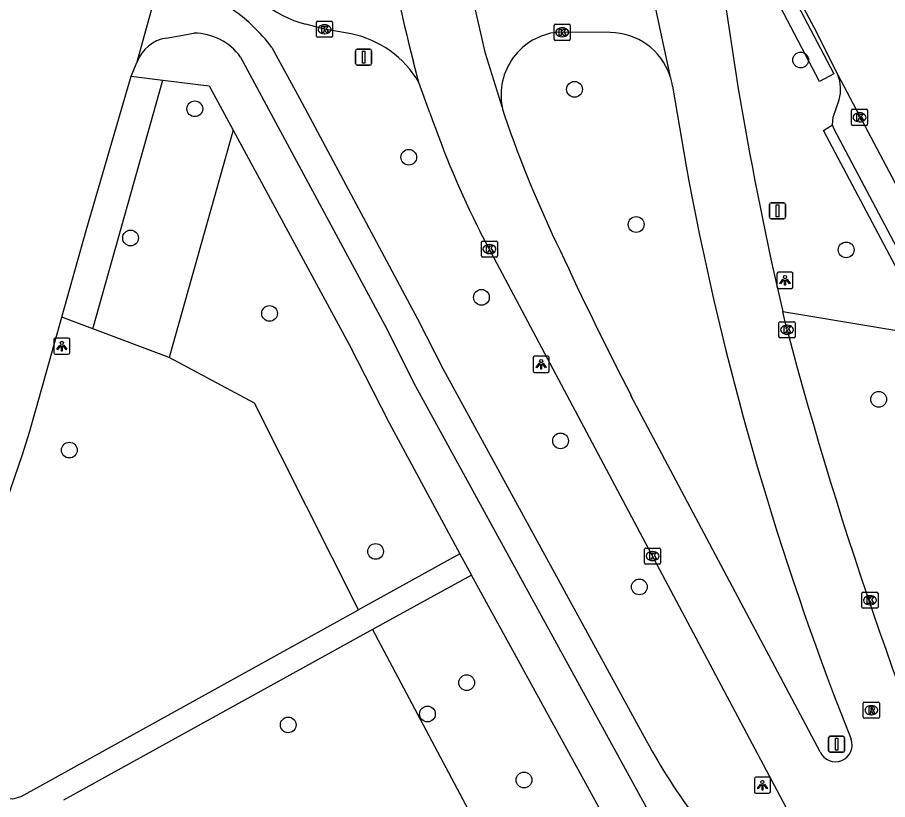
# Model space of a CAD drawing. Extents: x 157793 to 159380, y 380882 to 382313.
# Drawn here: x 158810.3 to 158864.3, y 381914.3 to 381962.8 of the extents above; entities that cross this region are included whole.
import ezdxf

# ---------------------------------------------------------------- set-up
doc = ezdxf.new("R2010")
doc.units = 0
for name, color, linetype in [('IMGEO_Berm_groen', 7, 'Continuous'), ('IMGEO_Boom', 7, 'Continuous'), ('IMGEO_Fietspad_gesloten', 7, 'Continuous'), ('IMGEO_Groenvoorziening', 7, 'Continuous'), ('IMGEO_Haag', 7, 'Continuous'), ('IMGEO_Kolk', 7, 'Continuous'), ('IMGEO_Lichtpunt', 7, 'Continuous'), ('IMGEO_Parkeervlak_open', 7, 'Continuous'), ('IMGEO_Rijbaan_lokaal_gesloten', 7, 'Continuous'), ('IMGEO_Rijbaan_lokaal_open', 7, 'Continuous'), ('IMGEO_Rioolput', 7, 'Continuous'), ('IMGEO_Verkeersbordpaal', 7, 'Continuous'), ('IMGEO_Voetpad_halfverhard', 7, 'Continuous'), ('IMGEO_Voetpad_open', 7, 'Continuous')]:
    doc.layers.add(name, color=color, linetype=linetype)

msp = doc.modelspace()

# ---------------------------------------------------------------- linework, layer by layer
at = {"layer": 'IMGEO_Berm_groen'}
msp.add_lwpolyline([(158857.768, 381944.574), (158867.078, 381943.011)], dxfattribs=at)
at = {"layer": 'IMGEO_Boom'}
for centre in [(158858.883, 381960.176), (158844.847, 381958.351), (158821.281, 381957.147), (158834.559, 381954.139), (158848.672, 381949.968), (158817.296, 381949.13), (158861.704, 381948.392), (158839.07, 381945.447), (158825.922, 381944.451), (158863.722, 381939.123), (158843.979, 381936.542), (158813.494, 381935.971), (158832.502, 381929.684), (158848.866, 381927.483), (158838.156, 381921.543), (158835.718, 381919.596), (158827.081, 381918.922), (158841.713, 381915.502)]:
    msp.add_circle(centre, 0.489, dxfattribs=at)
at = {"layer": 'IMGEO_Fietspad_gesloten'}
for points in [[(158817.707, 381960.063), (158819.804, 381967.62)], [(158819.497, 381961.535), (158821.229, 381961.836)], [(158826.066, 381960.938), (158827.769, 381957.796), (158835.095, 381944.118), (158836.7, 381940.996), (158849.294, 381917.948)], [(158817.33, 381959.168), (158817.707, 381960.063)], [(158824.124, 381960.357), (158833.074, 381943.731), (158834.976, 381939.932), (158850.939, 381910.805), (158851.899, 381909.06)], [(158813.037, 381944.22), (158814.543, 381949.588), (158817.33, 381959.168)], [(158811.466, 381938.621), (158813.037, 381944.22)]]:
    msp.add_lwpolyline(points, dxfattribs=at)
for centre, radius, start, end in [((158818.011, 381955.053), 9.976, 36.1532, 57.2618), ((158819.88, 381959.244), 2.322, 99.5024, 159.3616), ((158821.222, 381958.249), 3.587, 35.9924, 89.8843), ((158731.573, 381961.102), 82.996, 327.40668, 344.28433), ((158882.713, 381936.01), 37.987, 208.3902, 217.1562)]:
    msp.add_arc(centre, radius, start, end, dxfattribs=at)
at = {"layer": 'IMGEO_Groenvoorziening'}
for points in [[(158823.662, 381955.829), (158819.682, 381941.712)], [(158819.682, 381941.712), (158814.956, 381943.496)], [(158831.445, 381926.056), (158824.977, 381938.886), (158819.682, 381941.712)], [(158832.307, 381924.833), (158841.062, 381908.389), (158823.426, 381899.436)]]:
    msp.add_lwpolyline(points, dxfattribs=at)
at = {"layer": 'IMGEO_Haag'}
msp.add_lwpolyline([(158858.058, 381964.803), (158860.941, 381959.305), (158860.056, 381958.84), (158857.172, 381964.339)], dxfattribs=at)
at = {"layer": 'IMGEO_Kolk'}
for p, q in [((158828.835, 381961.654), (158828.835, 381962.506)), ((158828.91, 381962.58), (158829.762, 381962.58)), ((158829.323, 381962.36), (158829.348, 381962.36)), ((158829.836, 381962.506), (158829.836, 381961.654)), ((158843.581, 381961.465), (158843.581, 381962.317)), ((158843.656, 381962.391), (158844.508, 381962.391)), ((158844.069, 381962.171), (158844.094, 381962.171)), ((158844.582, 381962.317), (158844.582, 381961.465)), ((158829.762, 381961.58), (158828.91, 381961.58)), ((158829.346, 381961.8), (158829.321, 381961.8)), ((158844.092, 381961.611), (158844.067, 381961.611)), ((158844.508, 381961.391), (158843.656, 381961.391)), ((158862.035, 381956.191), (158862.035, 381957.043)), ((158862.11, 381957.117), (158862.962, 381957.117)), ((158862.523, 381956.897), (158862.548, 381956.897)), ((158863.036, 381957.043), (158863.036, 381956.191)), ((158862.546, 381956.337), (158862.521, 381956.337)), ((158862.962, 381956.117), (158862.11, 381956.117)), ((158839.064, 381948.016), (158839.064, 381948.868)), ((158839.139, 381948.942), (158839.991, 381948.942)), ((158839.552, 381948.722), (158839.577, 381948.722)), ((158840.065, 381948.868), (158840.065, 381948.016)), ((158839.575, 381948.162), (158839.55, 381948.162)), ((158839.991, 381947.942), (158839.139, 381947.942)), ((158857.533, 381943.012), (158857.533, 381943.864)), ((158857.608, 381943.938), (158858.46, 381943.938)), ((158858.021, 381943.718), (158858.046, 381943.718)), ((158858.534, 381943.864), (158858.534, 381943.012)), ((158858.46, 381942.938), (158857.608, 381942.938)), ((158858.044, 381943.158), (158858.019, 381943.158)), ((158849.19, 381928.971), (158849.19, 381929.823)), ((158849.265, 381929.897), (158850.117, 381929.897)), ((158849.678, 381929.677), (158849.703, 381929.677)), ((158850.191, 381929.823), (158850.191, 381928.971)), ((158850.117, 381928.897), (158849.265, 381928.897)), ((158849.701, 381929.117), (158849.676, 381929.117)), ((158862.679, 381926.232), (158862.679, 381927.084)), ((158862.754, 381927.158), (158863.606, 381927.158)), ((158863.68, 381927.084), (158863.68, 381926.232)), ((158863.167, 381926.938), (158863.192, 381926.938)), ((158863.606, 381926.158), (158862.754, 381926.158)), ((158863.19, 381926.378), (158863.165, 381926.378))]:
    msp.add_line(p, q, dxfattribs=at)
for points in [[(158828.835, 381961.654), (158828.835, 381962.506)], [(158828.91, 381962.58), (158829.762, 381962.58)], [(158829.156, 381962.28), (158829.279, 381962.28), (158829.279, 381962.129), (158829.409, 381962.28), (158829.573, 381962.28), (158829.427, 381962.129), (158829.58, 381961.88), (158829.428, 381961.88), (158829.343, 381962.044), (158829.279, 381961.977), (158829.279, 381961.88), (158829.156, 381961.88), (158829.156, 381962.28)], [(158829.836, 381962.506), (158829.836, 381961.654)], [(158843.581, 381961.465), (158843.581, 381962.317)], [(158843.656, 381962.391), (158844.508, 381962.391)], [(158843.902, 381962.091), (158844.025, 381962.091), (158844.025, 381961.94), (158844.155, 381962.091), (158844.319, 381962.091), (158844.173, 381961.94), (158844.326, 381961.691), (158844.174, 381961.691), (158844.089, 381961.855), (158844.025, 381961.788), (158844.025, 381961.691), (158843.902, 381961.691), (158843.902, 381962.091)], [(158844.582, 381962.317), (158844.582, 381961.465)], [(158829.762, 381961.58), (158828.91, 381961.58)], [(158844.508, 381961.391), (158843.656, 381961.391)], [(158862.035, 381956.191), (158862.035, 381957.043)], [(158862.11, 381957.117), (158862.962, 381957.117)], [(158862.356, 381956.817), (158862.479, 381956.817), (158862.479, 381956.666), (158862.609, 381956.817), (158862.773, 381956.817), (158862.627, 381956.666), (158862.78, 381956.417), (158862.628, 381956.417), (158862.543, 381956.581), (158862.479, 381956.514), (158862.479, 381956.417), (158862.356, 381956.417), (158862.356, 381956.817)], [(158863.036, 381957.043), (158863.036, 381956.191)], [(158862.962, 381956.117), (158862.11, 381956.117)], [(158839.064, 381948.016), (158839.064, 381948.868)], [(158839.139, 381948.942), (158839.991, 381948.942)], [(158839.385, 381948.642), (158839.508, 381948.642), (158839.508, 381948.491), (158839.638, 381948.642), (158839.802, 381948.642), (158839.656, 381948.491), (158839.809, 381948.242), (158839.657, 381948.242), (158839.572, 381948.406), (158839.508, 381948.339), (158839.508, 381948.242), (158839.385, 381948.242), (158839.385, 381948.642)], [(158840.065, 381948.868), (158840.065, 381948.016)], [(158839.991, 381947.942), (158839.139, 381947.942)], [(158857.533, 381943.012), (158857.533, 381943.864)], [(158857.608, 381943.938), (158858.46, 381943.938)], [(158858.534, 381943.864), (158858.534, 381943.012)], [(158857.854, 381943.638), (158857.977, 381943.638), (158857.977, 381943.487), (158858.107, 381943.638), (158858.271, 381943.638), (158858.125, 381943.487), (158858.278, 381943.238), (158858.126, 381943.238), (158858.041, 381943.402), (158857.977, 381943.335), (158857.977, 381943.238), (158857.854, 381943.238), (158857.854, 381943.638)], [(158858.46, 381942.938), (158857.608, 381942.938)], [(158849.19, 381928.971), (158849.19, 381929.823)], [(158849.265, 381929.897), (158850.117, 381929.897)], [(158850.191, 381929.823), (158850.191, 381928.971)], [(158849.511, 381929.597), (158849.634, 381929.597), (158849.634, 381929.446), (158849.764, 381929.597), (158849.928, 381929.597), (158849.782, 381929.446), (158849.935, 381929.197), (158849.783, 381929.197), (158849.698, 381929.361), (158849.634, 381929.294), (158849.634, 381929.197), (158849.511, 381929.197), (158849.511, 381929.597)], [(158850.117, 381928.897), (158849.265, 381928.897)], [(158862.679, 381926.232), (158862.679, 381927.084)], [(158862.754, 381927.158), (158863.606, 381927.158)], [(158863.68, 381927.084), (158863.68, 381926.232)], [(158863, 381926.858), (158863.123, 381926.858), (158863.123, 381926.707), (158863.253, 381926.858), (158863.417, 381926.858), (158863.271, 381926.707), (158863.424, 381926.458), (158863.272, 381926.458), (158863.187, 381926.622), (158863.123, 381926.555), (158863.123, 381926.458), (158863, 381926.458), (158863, 381926.858)], [(158863.606, 381926.158), (158862.754, 381926.158)]]:
    msp.add_lwpolyline(points, dxfattribs=at)
for centre, start, end in [((158828.912, 381962.504), 91.552, 178.448), ((158828.912, 381962.504), 91.552, 178.448), ((158829.76, 381962.504), 1.552, 88.448), ((158829.76, 381962.504), 1.552, 88.448), ((158843.658, 381962.315), 91.552, 178.448), ((158843.658, 381962.315), 91.552, 178.448), ((158844.506, 381962.315), 1.552, 88.448), ((158844.506, 381962.315), 1.552, 88.448), ((158828.912, 381961.656), 181.552, 268.448), ((158828.912, 381961.656), 181.552, 268.448), ((158829.76, 381961.656), 271.552, 358.448), ((158829.76, 381961.656), 271.552, 358.448), ((158843.658, 381961.467), 181.552, 268.448), ((158843.658, 381961.467), 181.552, 268.448), ((158844.506, 381961.467), 271.552, 358.448), ((158844.506, 381961.467), 271.552, 358.448), ((158862.112, 381957.041), 91.552, 178.448), ((158862.112, 381957.041), 91.552, 178.448), ((158862.96, 381957.041), 1.552, 88.448), ((158862.96, 381957.041), 1.552, 88.448), ((158862.112, 381956.193), 181.552, 268.448), ((158862.112, 381956.193), 181.552, 268.448), ((158862.96, 381956.193), 271.552, 358.448), ((158862.96, 381956.193), 271.552, 358.448), ((158839.141, 381948.866), 91.552, 178.448), ((158839.141, 381948.866), 91.552, 178.448), ((158839.989, 381948.866), 1.552, 88.448), ((158839.989, 381948.866), 1.552, 88.448), ((158839.141, 381948.018), 181.552, 268.448), ((158839.141, 381948.018), 181.552, 268.448), ((158839.989, 381948.018), 271.552, 358.448), ((158839.989, 381948.018), 271.552, 358.448), ((158857.61, 381943.862), 91.552, 178.448), ((158857.61, 381943.862), 91.552, 178.448), ((158858.458, 381943.862), 1.552, 88.448), ((158858.458, 381943.862), 1.552, 88.448), ((158857.61, 381943.014), 181.552, 268.448), ((158857.61, 381943.014), 181.552, 268.448), ((158858.458, 381943.014), 271.552, 358.448), ((158858.458, 381943.014), 271.552, 358.448), ((158849.267, 381929.821), 91.552, 178.448), ((158849.267, 381929.821), 91.552, 178.448), ((158850.115, 381929.821), 1.552, 88.448), ((158850.115, 381929.821), 1.552, 88.448), ((158849.267, 381928.973), 181.552, 268.448), ((158849.267, 381928.973), 181.552, 268.448), ((158850.115, 381928.973), 271.552, 358.448), ((158850.115, 381928.973), 271.552, 358.448), ((158862.756, 381927.082), 91.552, 178.448), ((158862.756, 381927.082), 91.552, 178.448), ((158863.604, 381927.082), 1.552, 88.448), ((158863.604, 381927.082), 1.552, 88.448), ((158862.756, 381926.234), 181.552, 268.448), ((158862.756, 381926.234), 181.552, 268.448), ((158863.604, 381926.234), 271.552, 358.448), ((158863.604, 381926.234), 271.552, 358.448)]:
    msp.add_arc(centre, 0.0765, start, end, dxfattribs=at)
for centre, major_axis, ratio, start_param, end_param in [((158829.322, 381962.08), (-0.387, 0.002), 0.722429, 4.712389, 7.853982), ((158829.347, 381962.08), (-0.39, 0.002), 0.717154, 1.570796, 4.712389), ((158844.068, 381961.891), (-0.387, 0.002), 0.722429, 4.712389, 7.853982), ((158844.093, 381961.891), (-0.39, 0.002), 0.717154, 1.570796, 4.712389), ((158862.522, 381956.617), (-0.387, 0.002), 0.722429, 4.712389, 7.853982), ((158862.547, 381956.617), (-0.39, 0.002), 0.717154, 1.570796, 4.712389), ((158839.551, 381948.442), (-0.387, 0.002), 0.722429, 4.712389, 7.853982), ((158839.576, 381948.442), (-0.39, 0.002), 0.717154, 1.570796, 4.712389), ((158858.02, 381943.438), (-0.387, 0.002), 0.722429, 4.712389, 7.853982), ((158858.045, 381943.438), (-0.39, 0.002), 0.717154, 1.570796, 4.712389), ((158849.677, 381929.397), (-0.387, 0.002), 0.722429, 4.712389, 7.853982), ((158849.702, 381929.397), (-0.39, 0.002), 0.717154, 1.570796, 4.712389), ((158863.166, 381926.658), (-0.387, 0.002), 0.722429, 4.712389, 7.853982), ((158863.191, 381926.658), (-0.39, 0.002), 0.717154, 1.570796, 4.712389)]:
    msp.add_ellipse(centre, major_axis=major_axis, ratio=ratio, start_param=start_param, end_param=end_param, dxfattribs=at)
at = {"layer": 'IMGEO_Lichtpunt'}
for p, q in [((158858.31, 381947.001), (158857.502, 381947.001)), ((158858.31, 381947.001), (158857.502, 381947.001)), ((158857.408, 381946.906), (158857.408, 381946.099)), ((158857.408, 381946.906), (158857.408, 381946.099)), ((158858.404, 381946.099), (158858.404, 381946.906)), ((158858.404, 381946.099), (158858.404, 381946.906)), ((158857.502, 381946.005), (158858.31, 381946.005)), ((158857.502, 381946.005), (158858.31, 381946.005)), ((158812.53, 381942.823), (158812.53, 381942.016)), ((158812.53, 381942.823), (158812.53, 381942.016)), ((158813.432, 381942.918), (158812.624, 381942.918)), ((158813.432, 381942.918), (158812.624, 381942.918)), ((158813.526, 381942.016), (158813.526, 381942.823)), ((158813.526, 381942.016), (158813.526, 381942.823)), ((158812.624, 381941.922), (158813.432, 381941.922)), ((158812.624, 381941.922), (158813.432, 381941.922)), ((158842.278, 381941.695), (158842.278, 381940.888)), ((158842.278, 381941.695), (158842.278, 381940.888)), ((158843.18, 381941.79), (158842.372, 381941.79)), ((158843.18, 381941.79), (158842.372, 381941.79)), ((158843.274, 381940.888), (158843.274, 381941.695)), ((158843.274, 381940.888), (158843.274, 381941.695)), ((158842.372, 381940.794), (158843.18, 381940.794)), ((158842.372, 381940.794), (158843.18, 381940.794)), ((158856.908, 381915.678), (158856.1, 381915.678)), ((158856.908, 381915.678), (158856.1, 381915.678)), ((158856.006, 381915.583), (158856.006, 381914.776)), ((158856.006, 381915.583), (158856.006, 381914.776)), ((158857.002, 381914.776), (158857.002, 381915.583)), ((158857.002, 381914.776), (158857.002, 381915.583)), ((158856.1, 381914.682), (158856.908, 381914.682)), ((158856.1, 381914.682), (158856.908, 381914.682))]:
    msp.add_line(p, q, dxfattribs=at)
for points in [[(158857.782, 381946.57), (158857.821, 381946.542), (158857.633, 381946.28), (158857.595, 381946.307), (158857.782, 381946.57)], [(158857.884, 381946.522), (158857.931, 381946.522), (158857.931, 381946.2), (158857.884, 381946.2), (158857.884, 381946.522)], [(158857.994, 381946.542), (158858.032, 381946.569), (158858.219, 381946.307), (158858.18, 381946.279), (158857.994, 381946.542)], [(158812.904, 381942.487), (158812.943, 381942.459), (158812.755, 381942.197), (158812.717, 381942.224), (158812.904, 381942.487)], [(158813.006, 381942.439), (158813.053, 381942.439), (158813.053, 381942.117), (158813.006, 381942.117), (158813.006, 381942.439)], [(158813.116, 381942.459), (158813.154, 381942.486), (158813.341, 381942.224), (158813.302, 381942.196), (158813.116, 381942.459)], [(158842.652, 381941.359), (158842.691, 381941.331), (158842.503, 381941.069), (158842.465, 381941.096), (158842.652, 381941.359)], [(158842.754, 381941.311), (158842.801, 381941.311), (158842.801, 381940.989), (158842.754, 381940.989), (158842.754, 381941.311)], [(158842.864, 381941.331), (158842.902, 381941.358), (158843.089, 381941.096), (158843.05, 381941.068), (158842.864, 381941.331)], [(158856.38, 381915.247), (158856.419, 381915.219), (158856.231, 381914.957), (158856.193, 381914.984), (158856.38, 381915.247)], [(158856.482, 381915.199), (158856.529, 381915.199), (158856.529, 381914.877), (158856.482, 381914.877), (158856.482, 381915.199)], [(158856.592, 381915.219), (158856.63, 381915.246), (158856.817, 381914.984), (158856.778, 381914.956), (158856.592, 381915.219)]]:
    msp.add_lwpolyline(points, dxfattribs=at)
for centre in [(158857.907, 381946.704), (158813.029, 381942.621), (158842.777, 381941.493), (158856.505, 381915.381)]:
    msp.add_circle(centre, 0.0994, dxfattribs=at)
for centre, start, end in [((158857.502, 381946.906), 90, 180), ((158857.502, 381946.906), 90, 180), ((158858.31, 381946.906), 0, 90), ((158858.31, 381946.906), 0, 90), ((158857.502, 381946.099), 180, 270), ((158857.502, 381946.099), 180, 270), ((158858.31, 381946.099), 270, 0), ((158858.31, 381946.099), 270, 360), ((158812.624, 381942.823), 90, 180), ((158812.624, 381942.823), 90, 180), ((158813.432, 381942.823), 0, 90), ((158813.432, 381942.823), 0, 90), ((158812.624, 381942.016), 180, 270), ((158812.624, 381942.016), 180, 270), ((158813.432, 381942.016), 270, 0), ((158813.432, 381942.016), 270, 360), ((158842.372, 381941.695), 90, 180), ((158842.372, 381941.695), 90, 180), ((158843.18, 381941.695), 0, 90), ((158843.18, 381941.695), 0, 90), ((158842.372, 381940.888), 180, 270), ((158842.372, 381940.888), 180, 270), ((158843.18, 381940.888), 270, 0), ((158843.18, 381940.888), 270, 360), ((158856.1, 381915.583), 90, 180), ((158856.1, 381915.583), 90, 180), ((158856.908, 381915.583), 0, 90), ((158856.908, 381915.583), 0, 90), ((158856.1, 381914.776), 180, 270), ((158856.1, 381914.776), 180, 270), ((158856.908, 381914.776), 270, 0), ((158856.908, 381914.776), 270, 360)]:
    msp.add_arc(centre, 0.0946, start, end, dxfattribs=at)
at = {"layer": 'IMGEO_Parkeervlak_open'}
msp.add_lwpolyline([(158860.859, 381956.144), (158860.893, 381956.629), (158861.26, 381957.71)], dxfattribs=at)
msp.add_arc((158859.144, 381958.374), 2.218, 342.5803, 23.0924, dxfattribs=at)
at = {"layer": 'IMGEO_Rijbaan_lokaal_gesloten'}
for points in [[(158840.357, 381957.265), (158839.322, 381960.582), (158837.778, 381967.356), (158837.742, 381975.366), (158838.075, 381977.798)], [(158847.463, 381978.024), (158849.041, 381967.206), (158850.766, 381959.205)], [(158858.202, 381965.027), (158859.724, 381962.162), (158861.184, 381959.244)], [(158847.062, 381961.872), (158843.767, 381961.893)], [(158835.191, 381958.778), (158834.859, 381960.031)], [(158861.184, 381959.244), (158877.56, 381928.325)], [(158835.874, 381956.897), (158835.191, 381958.778)], [(158850.927, 381958.558), (158851.772, 381953.595)], [(158885.942, 381861.581), (158875.007, 381881.771), (158872.701, 381886.059), (158866.076, 381898.384), (158863.547, 381903.338), (158838.996, 381949.511)], [(158858.034, 381943.438), (158857.9, 381944.006), (158857.768, 381944.574)], [(158860.089, 381917.252), (158848.351, 381939.364)], [(158860.922, 381920.832), (158862.004, 381918.046)]]:
    msp.add_lwpolyline(points, dxfattribs=at)
for centre, radius, start, end in [((159066.405, 381993.389), 214.271, 186.07574, 193.1687), ((158894.241, 381976.048), 61.504, 186.52278, 195.0948), ((158844.196, 381958.007), 3.91, 96.2937, 190.9393), ((158847.042, 381957.938), 3.934, 18.7851, 89.7047), ((158846.987, 381957.921), 3.991, 9.1828, 18.7646), ((158844.379, 381958.06), 4.1, 191.1808, 199.0619), ((158892.432, 381976.451), 59.843, 199.07177, 206.75497), ((158910.341, 381980.611), 73.81, 198.88494, 205.9187), ((159036.564, 381987.544), 187.884, 190.41005, 200.79776), ((159047.895, 382042.561), 224.649, 204.79496, 207.34633), ((159105.532, 382009.018), 256.039, 194.84076, 203.58416), ((158861.038, 381917.671), 1.037, 203.8121, 21.2278)]:
    msp.add_arc(centre, radius, start, end, dxfattribs=at)
at = {"layer": 'IMGEO_Rijbaan_lokaal_open'}
msp.add_lwpolyline([(158830.988, 381961.793), (158829.336, 381962.08), (158828.179, 381962.393)], dxfattribs=at)
for centre, radius, start, end in [((158829.767, 381968.787), 6.588, 201.4932, 256.0529), ((158829.703, 381955.564), 6.36, 30.3511, 78.3417)]:
    msp.add_arc(centre, radius, start, end, dxfattribs=at)
at = {"layer": 'IMGEO_Rioolput'}
for p, q in [((158862.765, 381919.409), (158862.765, 381920.261)), ((158862.84, 381920.335), (158863.692, 381920.335)), ((158863.253, 381920.115), (158863.278, 381920.115)), ((158863.766, 381920.261), (158863.766, 381919.409)), ((158863.276, 381919.555), (158863.251, 381919.555)), ((158863.692, 381919.335), (158862.84, 381919.335))]:
    msp.add_line(p, q, dxfattribs=at)
for points in [[(158862.765, 381919.409), (158862.765, 381920.261)], [(158862.84, 381920.335), (158863.692, 381920.335)], [(158863.354, 381920.033), (158863.102, 381920.035), (158863.102, 381919.635)], [(158863.28, 381919.954), (158863.226, 381919.954), (158863.226, 381919.873)], [(158863.766, 381920.261), (158863.766, 381919.409)], [(158863.102, 381919.635), (158863.226, 381919.635), (158863.226, 381919.797), (158863.237, 381919.797)], [(158863.226, 381919.873), (158863.278, 381919.873)], [(158863.284, 381919.768), (158863.355, 381919.635), (158863.495, 381919.635), (158863.43, 381919.761)], [(158863.692, 381919.335), (158862.84, 381919.335)]]:
    msp.add_lwpolyline(points, dxfattribs=at)
for centre, radius, start, end in [((158862.842, 381920.259), 0.0765, 91.552, 178.448), ((158862.842, 381920.259), 0.0765, 91.552, 178.448), ((158863.286, 381919.858), 0.0964, 77.0061, 93.1865), ((158863.3, 381919.915), 0.0378, 276.6634, 79.6772), ((158863.353, 381919.923), 0.109, 350.3612, 89.416), ((158863.69, 381920.259), 0.0765, 1.552, 88.448), ((158863.69, 381920.259), 0.0765, 1.552, 88.448), ((158862.842, 381919.411), 0.0765, 181.552, 268.448), ((158862.842, 381919.411), 0.0765, 181.552, 268.448), ((158863.236, 381919.744), 0.0533, 26.0293, 88.6989), ((158863.262, 381920.062), 0.19, 274.7715, 282.9687), ((158863.351, 381919.923), 0.112, 277.5842, 350.9817), ((158863.335, 381919.708), 0.108, 29.5134, 73.7905), ((158863.69, 381919.411), 0.0765, 271.552, 358.448), ((158863.69, 381919.411), 0.0765, 271.552, 358.448)]:
    msp.add_arc(centre, radius, start, end, dxfattribs=at)
for centre, major_axis, ratio, start_param, end_param in [((158863.252, 381919.835), (-0.387, 0.002), 0.722429, 4.712389, 7.853982), ((158863.277, 381919.835), (-0.39, 0.002), 0.717154, 1.570796, 4.712389)]:
    msp.add_ellipse(centre, major_axis=major_axis, ratio=ratio, start_param=start_param, end_param=end_param, dxfattribs=at)
at = {"layer": 'IMGEO_Verkeersbordpaal'}
for p, q in [((158831.259, 381959.951), (158831.259, 381960.751)), ((158831.259, 381960.751), (158831.259, 381959.951)), ((158831.359, 381960.851), (158832.149, 381960.851)), ((158832.149, 381960.851), (158831.359, 381960.851)), ((158832.249, 381960.751), (158832.249, 381959.951)), ((158832.249, 381959.951), (158832.249, 381960.751)), ((158832.149, 381959.851), (158831.359, 381959.851)), ((158831.359, 381959.851), (158832.149, 381959.851)), ((158857.046, 381951.316), (158857.836, 381951.316)), ((158857.836, 381951.316), (158857.046, 381951.316)), ((158856.946, 381950.416), (158856.946, 381951.216)), ((158856.946, 381951.216), (158856.946, 381950.416)), ((158857.936, 381951.216), (158857.936, 381950.416)), ((158857.936, 381950.416), (158857.936, 381951.216)), ((158857.836, 381950.316), (158857.046, 381950.316)), ((158857.046, 381950.316), (158857.836, 381950.316)), ((158860.614, 381917.321), (158860.614, 381918.121)), ((158860.614, 381918.121), (158860.614, 381917.321)), ((158860.714, 381918.221), (158861.504, 381918.221)), ((158861.504, 381918.221), (158860.714, 381918.221)), ((158861.604, 381918.121), (158861.604, 381917.321)), ((158861.604, 381917.321), (158861.604, 381918.121)), ((158861.504, 381917.221), (158860.714, 381917.221)), ((158860.714, 381917.221), (158861.504, 381917.221))]:
    msp.add_line(p, q, dxfattribs=at)
for points in [[(158831.679, 381960.726), (158831.829, 381960.726), (158831.829, 381959.976), (158831.679, 381959.976), (158831.679, 381960.726)], [(158857.366, 381951.191), (158857.516, 381951.191), (158857.516, 381950.441), (158857.366, 381950.441), (158857.366, 381951.191)], [(158861.034, 381918.096), (158861.184, 381918.096), (158861.184, 381917.346), (158861.034, 381917.346), (158861.034, 381918.096)]]:
    msp.add_lwpolyline(points, dxfattribs=at)
for centre, start, end in [((158831.359, 381960.751), 90, 180), ((158831.359, 381960.751), 90, 180), ((158832.149, 381960.751), 0, 90), ((158832.149, 381960.751), 360, 90), ((158831.359, 381959.951), 180, 270), ((158831.359, 381959.951), 180, 270), ((158832.149, 381959.951), 270, 0), ((158832.149, 381959.951), 270, 0), ((158857.046, 381951.216), 90, 180), ((158857.046, 381951.216), 90, 180), ((158857.836, 381951.216), 0, 90), ((158857.836, 381951.216), 360, 90), ((158857.046, 381950.416), 180, 270), ((158857.046, 381950.416), 180, 270), ((158857.836, 381950.416), 270, 0), ((158857.836, 381950.416), 270, 0), ((158860.714, 381918.121), 90, 180), ((158860.714, 381918.121), 90, 180), ((158861.504, 381918.121), 0, 90), ((158861.504, 381918.121), 360, 90), ((158860.714, 381917.321), 180, 270), ((158860.714, 381917.321), 180, 270), ((158861.504, 381917.321), 270, 0), ((158861.504, 381917.321), 270, 0)]:
    msp.add_arc(centre, 0.1, start, end, dxfattribs=at)
at = {"layer": 'IMGEO_Voetpad_halfverhard'}
for points in [[(158837.737, 381929.534), (158831.445, 381926.056)], [(158838.447, 381928.221), (158832.307, 381924.833)], [(158801.498, 381916.394), (158809.437, 381914.405), (158809.98, 381914.33), (158810.508, 381914.481), (158831.445, 381926.056)], [(158832.307, 381924.833), (158813.125, 381914.248)]]:
    msp.add_lwpolyline(points, dxfattribs=at)
at = {"layer": 'IMGEO_Voetpad_open'}
for points in [[(158814.956, 381943.496), (158819.305, 381958.922)], [(158817.33, 381959.168), (158819.305, 381958.922)], [(158819.305, 381958.922), (158822.181, 381958.564), (158823.662, 381955.829)], [(158867.078, 381943.011), (158860.294, 381955.808), (158860.859, 381956.144)], [(158900.784, 381880.72), (158860.953, 381955.874), (158860.859, 381956.144)], [(158823.662, 381955.829), (158830.866, 381942.527), (158833.335, 381937.662), (158837.737, 381929.534)], [(158814.956, 381943.496), (158813.037, 381944.22)], [(158837.737, 381929.534), (158838.447, 381928.221)], [(158851.018, 381905.269), (158849.146, 381908.733), (158838.447, 381928.221)]]:
    msp.add_lwpolyline(points, dxfattribs=at)

doc.saveas('drawing.dxf')
